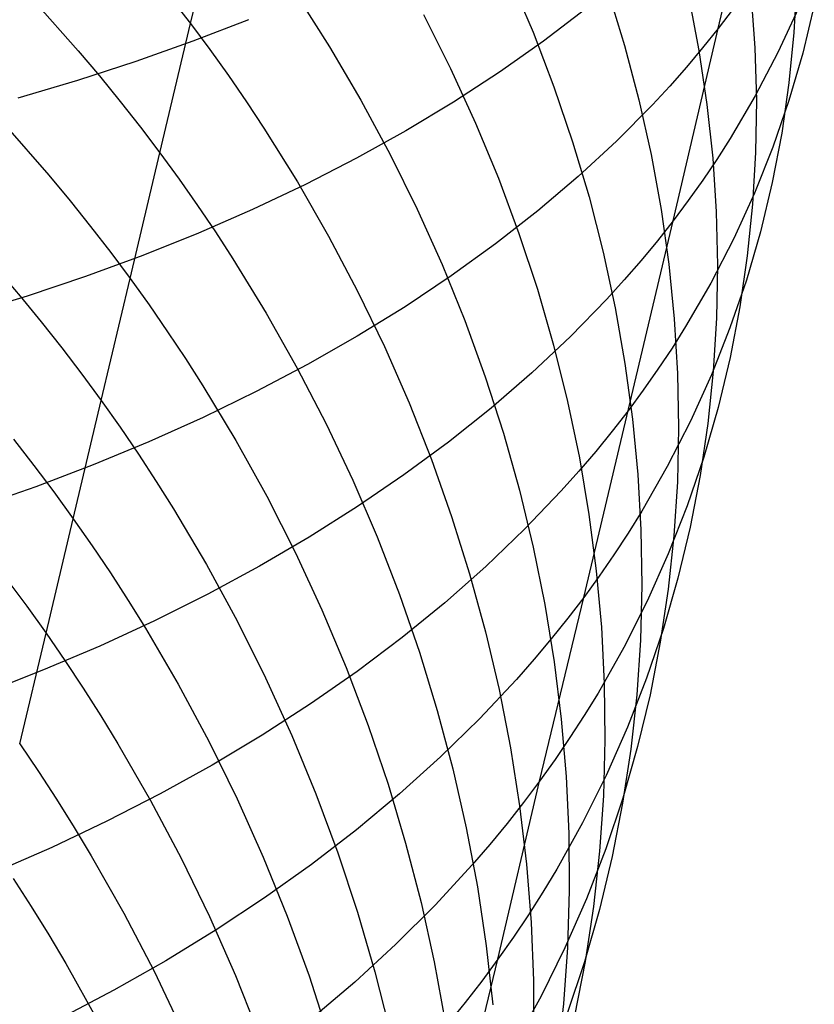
# Model space of a CAD drawing. Extents: x -383 to 1849, y -1185 to -529.
# Tile 265 of 656: x 223.54 to 228.89, y -1088.96 to -1082.33. Entities that reach past the tile are written whole.
import ezdxf

# ---------------------------------------------------------------- set-up
doc = ezdxf.new("R2010")
doc.units = 0
doc.layers.add('PREDEFINITO', color=7, linetype='CONTINUOUS')

msp = doc.modelspace()

# ---------------------------------------------------------------- linework, layer by layer
at = {"layer": 'PREDEFINITO'}
for p, q in [((228.2471, -1082.3922, 507.8135), (228.5621, -1081.0653, 506.5914)), ((224.6948, -1082.3593, 530.4811), (224.9077, -1081.4637, 529.2408)), ((226.8458, -1082.052, 524.976), (227.0008, -1082.4172, 524.6889)), ((228.7754, -1082.0765, 516.1844), (228.7569, -1082.4191, 515.8321)), ((225.404, -1082.1589, 528.772), (225.6302, -1082.5147, 528.5271)), ((227.5048, -1082.1402, 522.8531), (227.6165, -1082.5064, 522.545)), ((228.4688, -1082.1673, 518.4456), (228.4938, -1082.5219, 518.1047)), ((223.6427, -1082.2094, 532.3556), (223.9384, -1082.5428, 532.1576)), ((224.5622, -1082.187, 530.591), (224.6948, -1082.3593, 530.481)), ((228.0488, -1082.1793, 520.6774), (228.1174, -1082.5415, 520.3516)), ((228.8941, -1082.2341, 513.531), (228.8164, -1082.5575, 513.171)), ((226.2616, -1082.2974, 526.7662), (226.4447, -1082.6615, 526.4965)), ((227.3547, -1082.2609, 504.8477), (227.0711, -1082.4777, 504.5142)), ((228.348, -1082.2595, 507.991), (228.2471, -1082.3922, 507.8135)), ((228.7872, -1082.2558, 510.8521), (228.6495, -1082.554, 510.4906)), ((224.4882, -1083.2302, 531.7396), (224.6948, -1082.3593, 530.4811)), ((224.6948, -1082.3593, 530.481), (224.8238, -1082.5331, 530.3692)), ((225.0843, -1082.333, 501.1001), (224.7097, -1082.4786, 500.8157)), ((227.0008, -1082.4172, 524.6889), (227.1411, -1082.785, 524.3967)), ((227.9435, -1083.6877, 509.0712), (228.2471, -1082.3922, 507.8135)), ((228.2471, -1082.3922, 507.8135), (228.1423, -1082.5232, 507.6369)), ((228.7569, -1082.4191, 515.8321), (228.7233, -1082.7592, 515.479)), ((224.7097, -1082.4786, 500.8157), (224.3256, -1082.6154, 500.5394)), ((227.0711, -1082.4777, 504.5142), (226.7745, -1082.6867, 504.1864)), ((223.9384, -1082.5428, 532.1576), (224.0811, -1082.7121, 532.0559)), ((224.8238, -1082.5331, 530.3692), (224.9491, -1082.7085, 530.2556)), ((225.6302, -1082.5147, 528.5271), (225.8416, -1082.8754, 528.2756)), ((227.6165, -1082.5064, 522.545), (227.7133, -1082.8738, 522.2327)), ((228.1423, -1082.5232, 507.6369), (228.0336, -1082.6524, 507.4614)), ((228.1174, -1082.5415, 520.3516), (228.1711, -1082.9036, 520.0227)), ((228.4938, -1082.5219, 518.1047), (228.5038, -1082.8752, 517.7617)), ((228.6495, -1082.554, 510.4906), (228.4964, -1082.8467, 510.1314)), ((228.8164, -1082.5575, 513.171), (228.7235, -1082.8769, 512.8116)), ((224.3256, -1082.6154, 500.5394), (223.9325, -1082.7434, 500.2716)), ((226.4447, -1082.6615, 526.4965), (226.6131, -1083.0291, 526.2211)), ((226.7745, -1082.6867, 504.1864), (226.4654, -1082.8878, 503.8647)), ((228.0336, -1082.6524, 507.4614), (227.9211, -1082.7798, 507.2869)), ((223.9325, -1082.7434, 500.2716), (223.5307, -1082.8624, 500.0126)), ((224.0811, -1082.7121, 532.0559), (224.2204, -1082.8831, 531.9523)), ((224.9491, -1082.7085, 530.2556), (225.0707, -1082.8854, 530.1402)), ((228.7233, -1082.7592, 515.479), (228.6745, -1083.0965, 515.1253)), ((227.1411, -1082.785, 524.3967), (227.2665, -1083.1549, 524.0998)), ((227.9211, -1082.7798, 507.2869), (227.8049, -1082.9055, 507.1135)), ((224.2204, -1082.8831, 531.9523), (224.3561, -1083.0558, 531.8468)), ((225.0707, -1082.8854, 530.1402), (225.1886, -1083.0637, 530.0231)), ((225.8416, -1082.8754, 528.2756), (226.0384, -1083.2405, 528.0179)), ((226.4654, -1082.8878, 503.8647), (226.1442, -1083.0809, 503.5492)), ((227.7133, -1082.8738, 522.2327), (227.7953, -1083.242, 521.9167)), ((228.4964, -1082.8467, 510.1314), (228.3277, -1083.1334, 509.7748)), ((228.5038, -1082.8752, 517.7617), (228.4987, -1083.2269, 517.4172)), ((228.7235, -1082.8769, 512.8116), (228.6151, -1083.1919, 512.4533)), ((227.8049, -1082.9055, 507.1135), (227.5615, -1083.1513, 506.7701)), ((228.1711, -1082.9036, 520.0227), (228.2098, -1083.2652, 519.6911)), ((226.6131, -1083.0291, 526.2211), (226.7667, -1083.3997, 525.9404)), ((223.4464, -1083.0436, 533.616), (223.7408, -1083.3808, 533.423)), ((224.3561, -1083.0558, 531.8468), (224.4882, -1083.2302, 531.7396)), ((225.1886, -1083.0637, 530.0231), (225.4135, -1083.4244, 529.7838)), ((226.1442, -1083.0809, 503.5492), (225.8113, -1083.2658, 503.2404)), ((228.6745, -1083.0965, 515.1253), (228.6105, -1083.4304, 514.7715)), ((227.2665, -1083.1549, 524.0998), (227.3771, -1083.5266, 523.7985)), ((227.5615, -1083.1513, 506.7701), (227.3037, -1083.3896, 506.4316)), ((228.3277, -1083.1334, 509.7748), (228.2375, -1083.2744, 509.5976)), ((228.4987, -1083.2269, 517.4172), (228.4785, -1083.5764, 517.0713)), ((228.6151, -1083.1919, 512.4533), (228.4914, -1083.502, 512.0963)), ((224.288, -1084.0763, 533.0157), (224.4882, -1083.2302, 531.7396)), ((224.4882, -1083.2302, 531.7396), (224.6166, -1083.4062, 531.6306)), ((225.8113, -1083.2658, 503.2404), (225.4672, -1083.4423, 502.9385)), ((226.0384, -1083.2405, 528.0179), (226.2205, -1083.6097, 527.7544)), ((227.7953, -1083.242, 521.9167), (227.8623, -1083.6106, 521.5973)), ((228.2375, -1083.2744, 509.5976), (228.1434, -1083.4139, 509.4213)), ((228.2098, -1083.2652, 519.6911), (228.2335, -1083.626, 519.3571)), ((223.7408, -1083.3808, 533.423), (223.8829, -1083.5521, 533.3239)), ((224.6166, -1083.4062, 531.6306), (224.7414, -1083.5837, 531.5197)), ((225.4135, -1083.4244, 529.7838), (225.6236, -1083.7901, 529.5381)), ((226.7667, -1083.3997, 525.9404), (226.9056, -1083.773, 525.6547)), ((227.3037, -1083.3896, 506.4316), (227.0322, -1083.6204, 506.0981)), ((228.1434, -1083.4139, 509.4213), (228.0454, -1083.5516, 509.2458)), ((225.4672, -1083.4423, 502.9385), (225.1123, -1083.6104, 502.6438)), ((228.6105, -1083.4304, 514.7715), (228.5311, -1083.7606, 514.418)), ((223.8829, -1083.5521, 533.3239), (224.0215, -1083.7251, 533.2229)), ((227.3771, -1083.5266, 523.7985), (227.4727, -1083.8996, 523.4932)), ((228.0454, -1083.5516, 509.2458), (227.9435, -1083.6877, 509.0712)), ((228.4914, -1083.502, 512.0963), (228.3521, -1083.807, 511.7412)), ((224.7414, -1083.5837, 531.5197), (224.8625, -1083.7628, 531.4072)), ((225.1123, -1083.6104, 502.6438), (224.7471, -1083.7698, 502.3566)), ((226.2205, -1083.6097, 527.7544), (226.3877, -1083.9825, 527.4853)), ((227.0322, -1083.6204, 506.0981), (226.7471, -1083.8435, 505.77)), ((227.8623, -1083.6106, 521.5973), (227.9144, -1083.9793, 521.2748)), ((228.2335, -1083.626, 519.3571), (228.2421, -1083.9856, 519.0212)), ((228.4785, -1083.5764, 517.0713), (228.4431, -1083.9234, 516.7246)), ((227.3416, -1086.2235, 511.6449), (227.9435, -1083.6877, 509.0712)), ((227.9435, -1083.6877, 509.0712), (227.8377, -1083.8219, 508.8975)), ((224.0215, -1083.7251, 533.2229), (224.1566, -1083.8998, 533.1202)), ((224.7471, -1083.7698, 502.3566), (224.372, -1083.9205, 502.0771)), ((224.8625, -1083.7628, 531.4072), (224.9799, -1083.9434, 531.293)), ((225.6236, -1083.7901, 529.5381), (225.819, -1084.1604, 529.2863)), ((226.9056, -1083.773, 525.6547), (227.0296, -1084.1486, 525.3644)), ((227.8377, -1083.8219, 508.8975), (227.728, -1083.9545, 508.7249)), ((228.3521, -1083.807, 511.7412), (228.1974, -1084.1063, 511.3884)), ((228.5311, -1083.7606, 514.418), (228.4365, -1084.0868, 514.0651)), ((223.2543, -1083.8537, 534.8924), (223.5478, -1084.1945, 534.7046)), ((226.7471, -1083.8435, 505.77), (226.4492, -1084.0587, 505.4476)), ((224.372, -1083.9205, 502.0771), (223.9874, -1084.0622, 501.8056)), ((224.1566, -1083.8998, 533.1202), (224.288, -1084.0763, 533.0157)), ((224.9799, -1083.9434, 531.293), (225.2036, -1084.3086, 531.0597)), ((227.4727, -1083.8996, 523.4932), (227.5535, -1084.2735, 523.1842)), ((227.728, -1083.9545, 508.7249), (227.6145, -1084.0852, 508.5533)), ((228.4431, -1083.9234, 516.7246), (228.3926, -1084.2675, 516.3774)), ((226.3877, -1083.9825, 527.4853), (226.5402, -1084.3585, 527.211)), ((227.9144, -1083.9793, 521.2748), (227.9515, -1084.3475, 520.9498)), ((228.2421, -1083.9856, 519.0212), (228.2356, -1084.3434, 518.6836)), ((223.9874, -1084.0622, 501.8056), (223.5938, -1084.1949, 501.5425)), ((224.0929, -1084.8977, 534.3083), (224.288, -1084.0763, 533.0157)), ((224.288, -1084.0763, 533.0157), (224.4158, -1084.2544, 532.9094)), ((226.4492, -1084.0587, 505.4476), (226.1386, -1084.2658, 505.1311)), ((227.6145, -1084.0852, 508.5533), (227.4973, -1084.2141, 508.3828)), ((228.4365, -1084.0868, 514.0651), (228.3264, -1084.4085, 513.7132)), ((227.0296, -1084.1486, 525.3644), (227.1388, -1084.5259, 525.0698)), ((228.1974, -1084.1063, 511.3884), (228.0272, -1084.3997, 511.0381)), ((223.5938, -1084.1949, 501.5425), (223.1917, -1084.3184, 501.2881)), ((223.5478, -1084.1945, 534.7046), (223.6894, -1084.3677, 534.6081)), ((225.819, -1084.1604, 529.2863), (225.9996, -1084.5349, 529.0288)), ((227.4973, -1084.2141, 508.3828), (227.2518, -1084.4663, 508.0451)), ((224.4158, -1084.2544, 532.9094), (224.54, -1084.4341, 532.8014)), ((226.1386, -1084.2658, 505.1311), (225.8161, -1084.4648, 504.8208)), ((227.5535, -1084.2735, 523.1842), (227.6193, -1084.6478, 522.8719)), ((228.3926, -1084.2675, 516.3774), (228.3269, -1084.6083, 516.0301)), ((225.2036, -1084.3086, 531.0597), (225.4126, -1084.679, 530.8201)), ((227.9515, -1084.3475, 520.9498), (227.9735, -1084.7149, 520.6224)), ((228.2356, -1084.3434, 518.6836), (228.2141, -1084.6992, 518.3448)), ((223.6894, -1084.3677, 534.6081), (223.8275, -1084.5426, 534.5099)), ((226.5402, -1084.3585, 527.211), (226.6778, -1084.7372, 526.9318)), ((228.0272, -1084.3997, 511.0381), (227.9362, -1084.5441, 510.864)), ((228.3264, -1084.4085, 513.7132), (228.201, -1084.7254, 513.3627)), ((224.54, -1084.4341, 532.8014), (224.6604, -1084.6153, 532.6918)), ((225.8161, -1084.4648, 504.8208), (225.4818, -1084.6555, 504.5171)), ((227.2518, -1084.4663, 508.0451), (226.992, -1084.7111, 507.7121)), ((223.8275, -1084.5426, 534.5099), (223.962, -1084.7193, 534.4099)), ((225.9996, -1084.5349, 529.0288), (226.1653, -1084.9131, 528.7659)), ((227.1388, -1084.5259, 525.0698), (227.2331, -1084.9046, 524.7713)), ((227.9362, -1084.5441, 510.864), (227.8413, -1084.6868, 510.6908)), ((224.6604, -1084.6153, 532.6918), (224.7772, -1084.798, 532.5805)), ((228.3269, -1084.6083, 516.0301), (228.2459, -1084.9454, 515.6831)), ((225.4818, -1084.6555, 504.5171), (225.1364, -1084.8376, 504.2201)), ((225.4126, -1084.679, 530.8201), (225.6068, -1085.0541, 530.5746)), ((227.6193, -1084.6478, 522.8719), (227.6701, -1085.0222, 522.5566)), ((227.8413, -1084.6868, 510.6908), (227.7426, -1084.8278, 510.5184)), ((223.962, -1084.7193, 534.4099), (224.093, -1084.8977, 534.3082)), ((226.6778, -1084.7372, 526.9318), (226.8006, -1085.1183, 526.6481)), ((226.992, -1084.7111, 507.7121), (226.7183, -1084.9482, 507.384)), ((227.9735, -1084.7149, 520.6224), (227.9805, -1085.081, 520.2931)), ((228.201, -1084.7254, 513.3627), (228.0602, -1085.0371, 513.014)), ((228.2141, -1084.6992, 518.3448), (228.1774, -1085.0525, 518.0052)), ((224.7772, -1084.798, 532.5805), (224.9997, -1085.1677, 532.3532)), ((225.1364, -1084.8376, 504.2201), (224.7802, -1085.0112, 503.9302)), ((227.7426, -1084.8278, 510.5184), (227.6399, -1084.9671, 510.3469)), ((223.9044, -1085.6936, 535.6171), (224.0929, -1084.8977, 534.3083)), ((224.093, -1084.8977, 534.3082), (224.2202, -1085.0778, 534.2048)), ((226.1653, -1084.9131, 528.7659), (226.3163, -1085.2947, 528.4979)), ((226.7183, -1084.9482, 507.384), (226.4312, -1085.1775, 507.0612)), ((227.2331, -1084.9046, 524.7713), (227.3125, -1085.2843, 524.4692)), ((228.2459, -1084.9454, 515.6831), (228.1496, -1085.2784, 515.3367)), ((224.7802, -1085.0112, 503.9302), (224.4137, -1085.176, 503.6476)), ((227.6399, -1084.9671, 510.3469), (227.5333, -1085.1047, 510.1763)), ((224.2202, -1085.0778, 534.2048), (224.3438, -1085.2595, 534.0998)), ((225.6068, -1085.0541, 530.5746), (225.7862, -1085.4336, 530.3235)), ((227.6701, -1085.0222, 522.5566), (227.7059, -1085.3963, 522.2387)), ((228.0602, -1085.0371, 513.014), (227.9038, -1085.3431, 512.6675)), ((227.9805, -1085.081, 520.2931), (227.9724, -1085.4455, 519.9622)), ((228.1774, -1085.0525, 518.0052), (228.1255, -1085.403, 517.665)), ((226.8006, -1085.1183, 526.6481), (226.9085, -1085.5012, 526.3603)), ((227.5333, -1085.1047, 510.1763), (227.4228, -1085.2404, 510.0068)), ((223.5018, -1085.1582, 535.9083), (223.6396, -1085.3349, 535.8128)), ((224.4137, -1085.176, 503.6476), (224.0374, -1085.3319, 503.3727)), ((224.9997, -1085.1677, 532.3532), (225.2074, -1085.5427, 532.1198)), ((226.4312, -1085.1775, 507.0612), (226.1311, -1085.3989, 506.744)), ((224.3438, -1085.2595, 534.0998), (224.4637, -1085.4429, 533.9931)), ((227.4228, -1085.2404, 510.0068), (227.3086, -1085.3743, 509.8382)), ((227.3125, -1085.2843, 524.4692), (227.3769, -1085.6645, 524.1638)), ((228.1496, -1085.2784, 515.3367), (228.038, -1085.6069, 514.9914)), ((223.6396, -1085.3349, 535.8128), (223.7738, -1085.5133, 535.7158)), ((224.0374, -1085.3319, 503.3727), (223.6516, -1085.4788, 503.1057)), ((226.3163, -1085.2947, 528.4979), (226.4523, -1085.679, 528.2251)), ((227.9038, -1085.3431, 512.6675), (227.732, -1085.6431, 512.3236)), ((226.1311, -1085.3989, 506.744), (225.8185, -1085.6121, 506.4326)), ((227.3086, -1085.3743, 509.8382), (227.1905, -1085.5064, 509.6707)), ((227.7059, -1085.3963, 522.2387), (227.7267, -1085.7696, 521.9186)), ((228.1255, -1085.403, 517.665), (228.0583, -1085.7501, 517.3248)), ((223.6516, -1085.4788, 503.1057), (223.2568, -1085.6164, 502.8469)), ((224.4637, -1085.4429, 533.9931), (224.5799, -1085.6277, 533.8848)), ((225.7862, -1085.4336, 530.3235), (225.9507, -1085.8168, 530.0671)), ((227.9724, -1085.4455, 519.9622), (227.9492, -1085.8079, 519.6302)), ((223.7738, -1085.5133, 535.7158), (223.9044, -1085.6936, 535.617)), ((225.2074, -1085.5427, 532.1198), (225.4004, -1085.9225, 531.8806)), ((226.9085, -1085.5012, 526.3603), (227.0015, -1085.8856, 526.0686)), ((227.1905, -1085.5064, 509.6707), (226.9435, -1085.765, 509.339)), ((225.8185, -1085.6121, 506.4326), (225.4938, -1085.8171, 506.1272)), ((228.038, -1085.6069, 514.9914), (227.9111, -1085.9305, 514.6474)), ((224.5799, -1085.6277, 533.8848), (224.8013, -1086.0017, 533.6636)), ((226.4523, -1085.679, 528.2251), (226.5735, -1086.0658, 527.948)), ((227.3769, -1085.6645, 524.1638), (227.4264, -1086.0449, 523.8556)), ((227.732, -1085.6431, 512.3236), (227.6402, -1085.7907, 512.1527)), ((223.7211, -1086.4645, 536.9414), (223.9044, -1085.6936, 535.6171)), ((223.9044, -1085.6936, 535.617), (224.0314, -1085.8755, 535.5166)), ((226.9435, -1085.765, 509.339), (226.6822, -1086.0159, 509.0119)), ((227.6402, -1085.7907, 512.1527), (227.5446, -1085.9367, 511.9826)), ((227.7267, -1085.7696, 521.9186), (227.7324, -1086.1416, 521.5966)), ((227.9492, -1085.8079, 519.6302), (227.9108, -1086.1679, 519.2973)), ((228.0583, -1085.7501, 517.3248), (227.976, -1086.0935, 516.9847)), ((224.0314, -1085.8755, 535.5166), (224.1546, -1086.0591, 535.4146)), ((225.4938, -1085.8171, 506.1272), (225.1575, -1086.0136, 505.8283)), ((225.9507, -1085.8168, 530.0671), (226.1004, -1086.2034, 529.8058)), ((225.4004, -1085.9225, 531.8806), (225.5785, -1086.3068, 531.636)), ((227.0015, -1085.8856, 526.0686), (227.0795, -1086.2711, 525.7734)), ((227.5446, -1085.9367, 511.9826), (227.445, -1086.081, 511.8133)), ((227.9111, -1085.9305, 514.6474), (227.7687, -1086.2488, 514.3053)), ((224.8013, -1086.0017, 533.6636), (225.0079, -1086.3811, 533.4365)), ((225.1575, -1086.0136, 505.8283), (224.81, -1086.2016, 505.536)), ((224.1546, -1086.0591, 535.4146), (224.2742, -1086.2443, 535.311)), ((226.6822, -1086.0159, 509.0119), (226.407, -1086.2592, 508.6896)), ((226.5735, -1086.0658, 527.948), (226.6798, -1086.4546, 527.6667)), ((227.445, -1086.081, 511.8133), (227.3416, -1086.2235, 511.6449)), ((227.4264, -1086.0449, 523.8556), (227.4608, -1086.4249, 523.5449)), ((223.4568, -1086.1021, 537.1313), (223.5908, -1086.2824, 537.0371)), ((227.7324, -1086.1416, 521.5966), (227.723, -1086.5121, 521.273)), ((227.976, -1086.0935, 516.9847), (227.8783, -1086.4329, 516.6454)), ((224.81, -1086.2016, 505.536), (224.4518, -1086.3808, 505.2506)), ((226.1004, -1086.2034, 529.8058), (226.2352, -1086.593, 529.5398)), ((227.9108, -1086.1679, 519.2973), (227.8573, -1086.525, 518.9639)), ((224.2742, -1086.2443, 535.311), (224.3901, -1086.431, 535.2059)), ((226.407, -1086.2592, 508.6896), (226.1183, -1086.4945, 508.3726)), ((227.0448, -1087.4613, 512.9623), (227.3416, -1086.2235, 511.6449)), ((227.0795, -1086.2711, 525.7734), (227.1425, -1086.6571, 525.475)), ((227.3416, -1086.2235, 511.6449), (227.2342, -1086.3643, 511.4775)), ((227.7687, -1086.2488, 514.3053), (227.611, -1086.5615, 513.9653)), ((223.5908, -1086.2824, 537.0371), (223.7211, -1086.4645, 536.9413)), ((225.5785, -1086.3068, 531.636), (225.7418, -1086.6949, 531.3863)), ((224.4518, -1086.3808, 505.2506), (224.0833, -1086.5512, 504.9724)), ((225.0079, -1086.3811, 533.4365), (225.1997, -1086.7654, 533.2038)), ((227.2342, -1086.3643, 511.4775), (227.123, -1086.5032, 511.311)), ((223.5438, -1087.2096, 538.2812), (223.7211, -1086.4645, 536.9414)), ((223.7211, -1086.4645, 536.9413), (223.8478, -1086.6483, 536.8439)), ((224.3901, -1086.431, 535.2059), (224.6108, -1086.8089, 534.9912)), ((226.6798, -1086.4546, 527.6667), (226.7711, -1086.8449, 527.3818)), ((227.4608, -1086.4249, 523.5449), (227.4802, -1086.8042, 523.2319)), ((227.8783, -1086.4329, 516.6454), (227.7653, -1086.7678, 516.307)), ((226.1183, -1086.4945, 508.3726), (225.8168, -1086.7218, 508.0609)), ((227.123, -1086.5032, 511.311), (227.008, -1086.6403, 511.1455)), ((227.723, -1086.5121, 521.273), (227.6984, -1086.8806, 520.9483)), ((227.8573, -1086.525, 518.9639), (227.7884, -1086.8788, 518.6305)), ((224.0833, -1086.5512, 504.9724), (223.705, -1086.7125, 504.7018)), ((226.2352, -1086.593, 529.5398), (226.3552, -1086.9851, 529.2696)), ((227.611, -1086.5615, 513.9653), (227.4378, -1086.868, 513.6279)), ((223.8478, -1086.6483, 536.8439), (223.9708, -1086.8338, 536.7449)), ((227.008, -1086.6403, 511.1455), (226.8893, -1086.7756, 510.981)), ((227.1425, -1086.6571, 525.475), (227.1905, -1087.0433, 525.1739)), ((223.705, -1086.7125, 504.7018), (223.3172, -1086.8646, 504.4389)), ((225.8168, -1086.7218, 508.0609), (225.5027, -1086.9408, 507.755)), ((225.7418, -1086.6949, 531.3863), (225.8903, -1087.0865, 531.1318)), ((224.6108, -1086.8089, 534.9912), (224.8167, -1087.1923, 534.7708)), ((225.1997, -1086.7654, 533.2038), (225.3766, -1087.1543, 532.9659)), ((226.8893, -1086.7756, 510.981), (226.6408, -1087.0404, 510.6554)), ((227.4802, -1086.8042, 523.2319), (227.4845, -1087.1823, 522.9171)), ((227.7653, -1086.7678, 516.307), (227.637, -1087.0978, 515.97)), ((223.9708, -1086.8338, 536.7449), (224.09, -1087.0209, 536.6444)), ((226.7711, -1086.8449, 527.3818), (226.8475, -1087.2363, 527.0934)), ((227.4378, -1086.868, 513.6279), (227.3453, -1087.0189, 513.4603)), ((225.5027, -1086.9408, 507.755), (225.1765, -1087.1515, 507.4551)), ((227.6984, -1086.8806, 520.9483), (227.6586, -1087.2466, 520.6228)), ((227.7884, -1086.8788, 518.6305), (227.7044, -1087.2288, 518.2973)), ((226.3552, -1086.9851, 529.2696), (226.4602, -1087.3792, 528.9954)), ((224.09, -1087.0209, 536.6444), (224.2056, -1087.2097, 536.5425)), ((226.6408, -1087.0404, 510.6554), (226.378, -1087.2976, 510.3342)), ((227.1905, -1087.0433, 525.1739), (227.2235, -1087.4292, 524.8702)), ((227.3453, -1087.0189, 513.4603), (227.249, -1087.1681, 513.2935)), ((225.8903, -1087.0865, 531.1318), (226.0239, -1087.4812, 530.8727)), ((227.637, -1087.0978, 515.97), (227.4932, -1087.4224, 515.6347)), ((224.8167, -1087.1923, 534.7708), (225.0077, -1087.5807, 534.5449)), ((225.1765, -1087.1515, 507.4551), (224.8388, -1087.3536, 507.1614)), ((225.3766, -1087.1543, 532.9659), (225.5388, -1087.5471, 532.7229)), ((227.249, -1087.1681, 513.2935), (227.1489, -1087.3156, 513.1274)), ((227.4845, -1087.1823, 522.9171), (227.4737, -1087.5589, 522.6008)), ((223.5438, -1087.2096, 538.2811), (223.6699, -1087.3954, 538.1866)), ((224.2056, -1087.2097, 536.5425), (224.4256, -1087.5916, 536.3341)), ((226.8475, -1087.2363, 527.0934), (226.9089, -1087.6283, 526.8019)), ((227.6586, -1087.2466, 520.6228), (227.6037, -1087.6097, 520.2967)), ((227.7044, -1087.2288, 518.2973), (227.605, -1087.5748, 517.9647)), ((226.378, -1087.2976, 510.3342), (226.1015, -1087.5469, 510.0179)), ((227.1489, -1087.3156, 513.1274), (227.0448, -1087.4613, 512.9623)), ((223.6699, -1087.3954, 538.1866), (223.7923, -1087.5829, 538.0906)), ((224.8388, -1087.3536, 507.1614), (224.4899, -1087.5471, 506.8742)), ((226.4602, -1087.3792, 528.9954), (226.5502, -1087.775, 528.7175)), ((226.7636, -1088.6601, 514.3184), (227.0448, -1087.4613, 512.9623)), ((227.0448, -1087.4613, 512.9623), (226.9369, -1087.6051, 512.7981)), ((227.2235, -1087.4292, 524.8702), (227.2415, -1087.8145, 524.5644)), ((227.4932, -1087.4224, 515.6347), (227.334, -1087.7414, 515.3015)), ((226.0239, -1087.4812, 530.8727), (226.1426, -1087.8784, 530.6095)), ((223.7923, -1087.5829, 538.0906), (223.911, -1087.7722, 537.9931)), ((224.4899, -1087.5471, 506.8742), (224.1303, -1087.7316, 506.5939)), ((224.4256, -1087.5916, 536.3341), (224.6307, -1087.9792, 536.1203)), ((225.0077, -1087.5807, 534.5449), (225.184, -1087.9737, 534.314)), ((225.5388, -1087.5471, 532.7229), (225.686, -1087.9436, 532.4753)), ((226.1015, -1087.5469, 510.0179), (225.8115, -1087.7882, 509.7066)), ((226.9369, -1087.6051, 512.7981), (226.8251, -1087.7472, 512.6348)), ((227.4737, -1087.5589, 522.6008), (227.4478, -1087.9335, 522.2834)), ((227.605, -1087.5748, 517.9647), (227.4903, -1087.9162, 517.6331)), ((226.9089, -1087.6283, 526.8019), (226.9553, -1088.0206, 526.5077)), ((227.6037, -1087.6097, 520.2967), (227.5335, -1087.9696, 519.9706)), ((224.1303, -1087.7316, 506.5939), (223.7604, -1087.9072, 506.3207)), ((223.911, -1087.7722, 537.9931), (224.026, -1087.963, 537.8942)), ((225.8115, -1087.7882, 509.7066), (225.5086, -1088.0214, 509.4007)), ((226.5502, -1087.775, 528.7175), (226.6253, -1088.1719, 528.4363)), ((226.8251, -1087.7472, 512.6348), (226.7095, -1087.8874, 512.4726)), ((227.334, -1087.7414, 515.3015), (227.1594, -1088.0543, 514.9708)), ((227.2415, -1087.8145, 524.5644), (227.2443, -1088.1986, 524.2568)), ((223.7604, -1087.9072, 506.3207), (223.3808, -1088.0736, 506.0548)), ((226.1426, -1087.8784, 530.6095), (226.2463, -1088.2777, 530.3425)), ((226.7095, -1087.8874, 512.4726), (226.5902, -1088.0257, 512.3113)), ((227.4903, -1087.9162, 517.6331), (227.3602, -1088.2526, 517.3029)), ((227.4478, -1087.9335, 522.2834), (227.4067, -1088.3056, 521.9651)), ((224.026, -1087.963, 537.8942), (224.2447, -1088.3492, 537.6921)), ((224.6307, -1087.9792, 536.1203), (224.821, -1088.3719, 535.9011)), ((225.184, -1087.9737, 534.314), (225.3453, -1088.3708, 534.0782)), ((225.686, -1087.9436, 532.4753), (225.8183, -1088.3431, 532.2234)), ((227.5335, -1087.9696, 519.9706), (227.448, -1088.3257, 519.6447)), ((225.5086, -1088.0214, 509.4007), (225.1932, -1088.2462, 509.1004)), ((226.5902, -1088.0257, 512.3113), (226.3407, -1088.2966, 511.992)), ((226.9553, -1088.0206, 526.5077), (226.9867, -1088.4127, 526.2111)), ((227.1594, -1088.0543, 514.9708), (227.0663, -1088.2083, 514.8065)), ((223.4991, -1088.1158, 539.5443), (223.621, -1088.3052, 539.4513)), ((226.6253, -1088.1719, 528.4363), (226.6853, -1088.5695, 528.1522)), ((227.2443, -1088.1986, 524.2568), (227.232, -1088.5811, 523.9478)), ((225.1932, -1088.2462, 509.1004), (224.8659, -1088.4626, 508.806)), ((227.0663, -1088.2083, 514.8065), (226.9693, -1088.3606, 514.643)), ((227.3602, -1088.2526, 517.3029), (227.2148, -1088.5837, 516.9744)), ((223.621, -1088.3052, 539.4513), (223.7393, -1088.4963, 539.357)), ((226.3407, -1088.2966, 511.992), (226.077, -1088.5597, 511.6772)), ((226.2463, -1088.2777, 530.3425), (226.3352, -1088.6788, 530.0719)), ((227.448, -1088.3257, 519.6447), (227.3472, -1088.6778, 519.3194)), ((227.4067, -1088.3056, 521.9651), (227.3503, -1088.6749, 521.6464)), ((224.2447, -1088.3492, 537.6921), (224.4486, -1088.7412, 537.4846)), ((224.821, -1088.3719, 535.9011), (224.9964, -1088.7693, 535.6771)), ((225.3453, -1088.3708, 534.0782), (225.4918, -1088.7716, 533.8379)), ((225.8183, -1088.3431, 532.2234), (225.9358, -1088.7453, 531.9673)), ((226.9693, -1088.3606, 514.643), (226.8684, -1088.5112, 514.4803)), ((224.8659, -1088.4626, 508.806), (224.5269, -1088.6703, 508.5177)), ((226.9867, -1088.4127, 526.2111), (227.0029, -1088.8041, 525.9124)), ((223.7393, -1088.4963, 539.357), (223.8538, -1088.689, 539.2612)), ((226.8684, -1088.5112, 514.4803), (226.7636, -1088.6601, 514.3184)), ((226.077, -1088.5597, 511.6772), (225.7995, -1088.8148, 511.3672)), ((226.6853, -1088.5695, 528.1522), (226.7304, -1088.9674, 527.8653)), ((227.2148, -1088.5837, 516.9744), (227.0539, -1088.909, 516.6481)), ((227.232, -1088.5811, 523.9478), (227.2046, -1088.9617, 523.6377)), ((226.4782, -1089.8462, 515.6851), (226.7636, -1088.6601, 514.3184)), ((226.7636, -1088.6601, 514.3184), (226.6549, -1088.8071, 514.1574)), ((223.8538, -1088.689, 539.2612), (224.0716, -1089.0791, 539.0657)), ((224.5269, -1088.6703, 508.5177), (224.1768, -1088.8691, 508.2359)), ((226.3352, -1088.6788, 530.0719), (226.409, -1089.081, 529.7981)), ((227.3472, -1088.6778, 519.3194), (227.231, -1089.0253, 518.9951)), ((227.3503, -1088.6749, 521.6464), (227.2787, -1089.0408, 521.3276)), ((224.4486, -1088.7412, 537.4846), (224.6376, -1089.1385, 537.2721)), ((224.9964, -1088.7693, 535.6771), (225.1569, -1089.1709, 535.4483)), ((225.4918, -1088.7716, 533.8379), (225.6234, -1089.1755, 533.5933)), ((225.9358, -1088.7453, 531.9673), (226.0383, -1089.1497, 531.7076)), ((225.7995, -1088.8148, 511.3672), (225.5087, -1089.0618, 511.0621)), ((226.6549, -1088.8071, 514.1574), (226.5424, -1088.9522, 513.9973)), ((227.0029, -1088.8041, 525.9124), (227.0041, -1089.1943, 525.6119)), ((224.1768, -1088.8691, 508.2359), (223.8161, -1089.059, 507.9608)), ((227.0539, -1088.909, 516.6481), (226.8775, -1089.2282, 516.3241)), ((226.5424, -1088.9522, 513.9973), (226.4262, -1089.0955, 513.8383)), ((227.2046, -1088.9617, 523.6377), (227.1619, -1089.3399, 523.3267))]:
    msp.add_line(p, q, dxfattribs=at)

doc.saveas('drawing.dxf')
